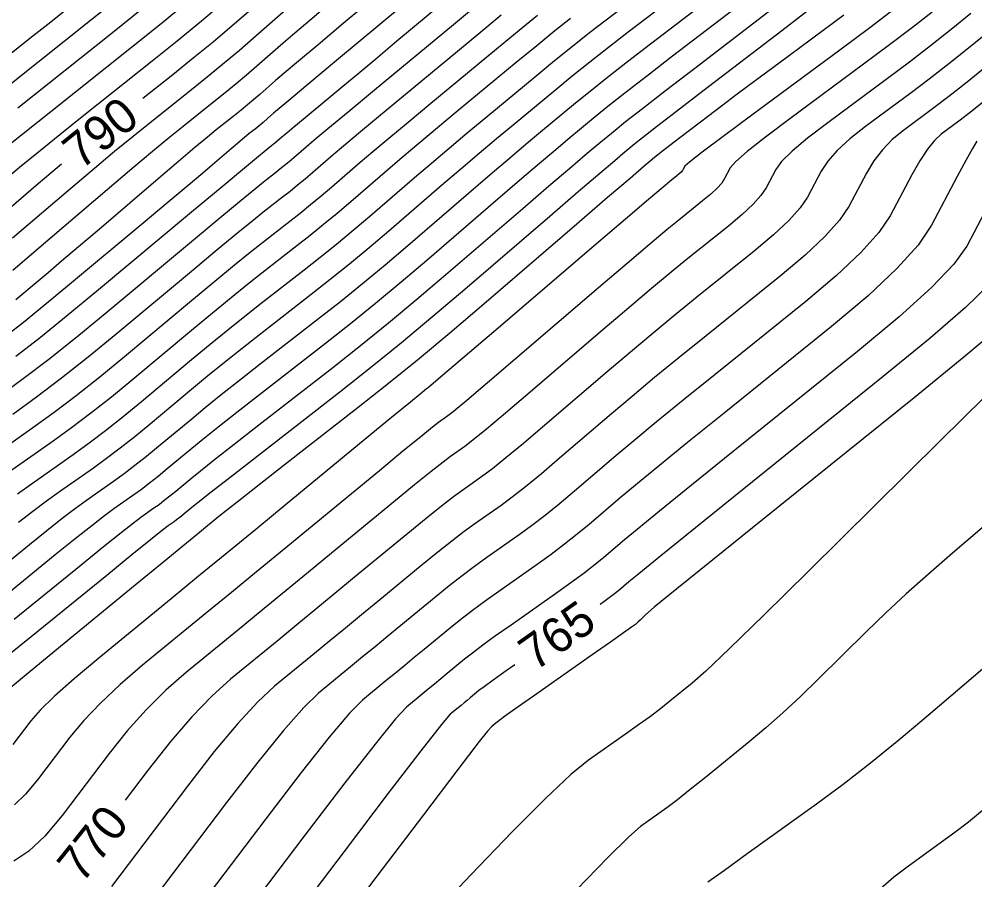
# Model space of a CAD drawing. Extents: x 2079879 to 2092887, y 778083 to 784051.
# Drawn here: x 2083907.9 to 2083984.7, y 780660.6 to 780729.8 of the extents above; entities that cross this region are included whole.
import ezdxf

# ---------------------------------------------------------------- set-up
doc = ezdxf.new("R2010")
doc.units = 0
doc.layers.add('DT_X_Contour_Major', color=7, linetype='Continuous')
doc.layers.add('DT_X_Contour_Minor', color=7, linetype='Continuous')

msp = doc.modelspace()

# ---------------------------------------------------------------- linework, layer by layer
at = {"layer": 'DT_X_Contour_Major'}
for points in [[(2083943.132, 780732.05), (2083938.27, 780727.979), (2083936.571, 780726.557), (2083935.119, 780725.344), (2083933.914, 780724.339), (2083932.956, 780723.544), (2083930.731, 780721.701), (2083929.985, 780721.082), (2083929.414, 780720.608), (2083929.019, 780720.278), (2083928.8, 780720.092), (2083928.449, 780719.791), (2083928.318, 780719.679), (2083928.189, 780719.572), (2083928.061, 780719.468), (2083927.934, 780719.368), (2083927.598, 780719.107), (2083927.138, 780718.729), (2083926.011, 780717.793), (2083924.217, 780716.298), (2083921.755, 780714.244), (2083914.3, 780708.02), (2083911.698, 780705.868), (2083909.482, 780704.08), (2083907.653, 780702.656)], [(2083958.537, 780732.337), (2083955.074, 780729.682), (2083953.749, 780728.655), (2083952.368, 780727.562), (2083950.934, 780726.404), (2083949.446, 780725.18), (2083945.403, 780721.832), (2083943.909, 780720.588), (2083942.456, 780719.368), (2083941.045, 780718.173), (2083939.676, 780717.001), (2083936.083, 780713.908), (2083934.742, 780712.768), (2083933.416, 780711.667), (2083932.105, 780710.605), (2083930.808, 780709.582), (2083927.368, 780706.906), (2083926.051, 780705.871), (2083924.678, 780704.771), (2083923.251, 780703.607), (2083921.768, 780702.378), (2083917.742, 780699.017), (2083916.267, 780697.805), (2083914.861, 780696.693), (2083913.525, 780695.678), (2083912.258, 780694.763), (2083908.973, 780692.452), (2083907.776, 780691.598)], [(2083912.017, 780730.773), (2083910.449, 780729.526), (2083908.778, 780728.196), (2083907.003, 780726.782)], [(2083926.5, 780730.485), (2083925.023, 780729.212), (2083923.489, 780727.921), (2083921.897, 780726.614), (2083920.248, 780725.29), (2083917.853, 780723.385)], [(2083971.326, 780730.464), (2083969.192, 780728.829), (2083962.862, 780723.977), (2083960.739, 780722.347), (2083959.118, 780721.096), (2083958, 780720.225), (2083957.384, 780719.733), (2083956.411, 780718.927), (2083955.771, 780718.386), (2083954.581, 780717.37), (2083952.842, 780715.878), (2083950.553, 780713.909), (2083943.716, 780708.026), (2083941.166, 780705.857), (2083938.644, 780703.763), (2083936.149, 780701.742), (2083933.681, 780699.796), (2083927.138, 780694.705), (2083924.963, 780693.012), (2083923.345, 780691.748), (2083922.285, 780690.915), (2083921.782, 780690.513), (2083921.183, 780690.013), (2083920.964, 780689.833), (2083920.755, 780689.668), (2083920.556, 780689.517), (2083920.368, 780689.381), (2083919.88, 780689.037), (2083919.434, 780688.693), (2083918.465, 780687.916), (2083916.97, 780686.708), (2083914.952, 780685.068), (2083908.869, 780680.119), (2083906.525, 780678.238)], [(2083986.191, 780729.034), (2083984.336, 780727.529), (2083982.619, 780726.163), (2083981.039, 780724.936), (2083979.595, 780723.848), (2083975.928, 780721.131), (2083974.673, 780720.142), (2083973.659, 780719.213), (2083972.886, 780718.344), (2083972.354, 780717.534), (2083971.255, 780715.455), (2083970.679, 780714.6), (2083969.775, 780713.592), (2083968.542, 780712.432), (2083966.981, 780711.12), (2083962.381, 780707.417), (2083960.636, 780706.001), (2083958.853, 780704.53), (2083957.03, 780703.003), (2083955.169, 780701.421), (2083950.152, 780697.129), (2083948.431, 780695.668), (2083947.027, 780694.502), (2083945.942, 780693.631), (2083945.176, 780693.057), (2083943.557, 780691.919), (2083942.825, 780691.381), (2083941.845, 780690.62), (2083940.617, 780689.636), (2083939.141, 780688.429), (2083934.872, 780684.914), (2083933.29, 780683.612), (2083931.746, 780682.342), (2083930.238, 780681.103), (2083928.768, 780679.897), (2083924.897, 780676.721), (2083923.396, 780675.374), (2083921.794, 780673.713), (2083920.091, 780671.738), (2083918.288, 780669.449), (2083916.436, 780667.006)], [(2083911.32, 780718.105), (2083910.954, 780717.801), (2083909.441, 780716.52), (2083905.467, 780713.121), (2083903.983, 780711.885), (2083902.514, 780710.726), (2083901.059, 780709.644), (2083899.617, 780708.638), (2083895.791, 780706.059), (2083894.415, 780705.133), (2083893.155, 780704.289), (2083892.011, 780703.525), (2083890.983, 780702.844), (2083888.397, 780701.135), (2083887.397, 780700.454), (2083886.334, 780699.692), (2083885.21, 780698.848), (2083884.024, 780697.923), (2083880.779, 780695.349), (2083879.426, 780694.288), (2083877.802, 780693.033), (2083875.906, 780691.584), (2083873.739, 780689.943), (2083862.99, 780681.832)], [(2083985.813, 780708.381), (2083983.946, 780706.581), (2083981.125, 780704.133), (2083977.35, 780701.035), (2083966.012, 780691.911), (2083962.254, 780688.884), (2083959.483, 780686.649), (2083957.7, 780685.204), (2083956.904, 780684.55), (2083956.097, 780683.859), (2083955.643, 780683.5), (2083954.884, 780682.938), (2083954.594, 780682.729)], [(2083947.731, 780677.886), (2083947.047, 780677.403), (2083946.001, 780676.657), (2083945.27, 780676.124), (2083944.855, 780675.804), (2083944.166, 780675.237), (2083943.911, 780675.027), (2083943.661, 780674.822), (2083943.418, 780674.622), (2083943.181, 780674.427), (2083942.556, 780673.915), (2083941.847, 780673.081), (2083940.187, 780670.964), (2083937.577, 780667.564), (2083934.017, 780662.881), (2083923.256, 780648.682)], [(2083985.333, 780666.169), (2083984.198, 780665.251), (2083983.101, 780664.401), (2083982.041, 780663.619), (2083979.266, 780661.623), (2083978.209, 780660.812), (2083977.119, 780659.876)]]:
    msp.add_lwpolyline(points, dxfattribs=at)
at = {"layer": 'DT_X_Contour_Minor'}
for points in [[(2083939.922, 780734.402), (2083933.948, 780729.4), (2083931.929, 780727.707), (2083930.351, 780726.38), (2083929.215, 780725.418), (2083928.52, 780724.821), (2083927.256, 780723.718), (2083926.772, 780723.301), (2083926.27, 780722.879), (2083925.749, 780722.451), (2083925.21, 780722.018), (2083923.747, 780720.855), (2083923.044, 780720.283), (2083922.032, 780719.438), (2083920.712, 780718.322), (2083919.084, 780716.934), (2083914.331, 780712.869), (2083912.687, 780711.465), (2083911.322, 780710.303), (2083910.236, 780709.382), (2083909.427, 780708.703), (2083907.643, 780707.213)], [(2083916.595, 780732.019), (2083913.633, 780729.652), (2083905.148, 780722.908)], [(2083940.374, 780732.26), (2083933.419, 780726.437), (2083931.119, 780724.51), (2083929.433, 780723.096), (2083928.362, 780722.196), (2083927.905, 780721.809), (2083927.507, 780721.462), (2083927.355, 780721.331), (2083927.197, 780721.198), (2083927.034, 780721.064), (2083926.864, 780720.928), (2083926.403, 780720.562), (2083926.182, 780720.382), (2083925.864, 780720.116), (2083925.449, 780719.765), (2083924.937, 780719.328), (2083923.441, 780718.049), (2083922.673, 780717.398), (2083921.489, 780716.402), (2083919.89, 780715.063), (2083917.876, 780713.38), (2083911.951, 780708.434), (2083909.914, 780706.746), (2083908.25, 780705.393), (2083906.957, 780704.374)], [(2083961.192, 780732.037), (2083956.856, 780728.714), (2083955.273, 780727.49), (2083953.775, 780726.312), (2083952.361, 780725.179), (2083951.033, 780724.091), (2083947.605, 780721.251), (2083946.281, 780720.148), (2083944.881, 780718.969), (2083943.404, 780717.714), (2083941.852, 780716.383), (2083937.609, 780712.732), (2083936.027, 780711.386), (2083934.462, 780710.086), (2083932.914, 780708.832), (2083931.382, 780707.625), (2083927.322, 780704.466), (2083925.833, 780703.299), (2083924.412, 780702.166), (2083923.058, 780701.068), (2083921.771, 780700.005), (2083918.43, 780697.216), (2083917.206, 780696.211), (2083916.04, 780695.288), (2083914.931, 780694.446), (2083913.88, 780693.686), (2083911.154, 780691.769), (2083910.108, 780691.017), (2083909.013, 780690.196), (2083907.869, 780689.307)], [(2083963.847, 780731.738), (2083958.639, 780727.745), (2083956.797, 780726.325), (2083955.181, 780725.062), (2083953.789, 780723.954), (2083952.621, 780723.001), (2083949.806, 780720.67), (2083948.653, 780719.707), (2083947.306, 780718.569), (2083945.764, 780717.255), (2083944.027, 780715.764), (2083939.136, 780711.556), (2083937.312, 780710.004), (2083935.507, 780708.505), (2083933.722, 780707.06), (2083931.957, 780705.668), (2083927.276, 780702.026), (2083925.616, 780700.727), (2083924.145, 780699.562), (2083922.864, 780698.53), (2083921.774, 780697.632), (2083919.118, 780695.415), (2083918.145, 780694.616), (2083917.218, 780693.883), (2083916.337, 780693.214), (2083915.502, 780692.61), (2083913.336, 780691.086), (2083912.44, 780690.436), (2083911.376, 780689.626), (2083910.144, 780688.658), (2083908.745, 780687.53), (2083904.79, 780684.313)], [(2083966.503, 780731.438), (2083960.421, 780726.776), (2083958.322, 780725.161), (2083956.587, 780723.812), (2083955.216, 780722.729), (2083954.209, 780721.912), (2083952.008, 780720.089), (2083951.026, 780719.267), (2083949.731, 780718.169), (2083948.123, 780716.796), (2083946.202, 780715.146), (2083940.663, 780710.379), (2083938.597, 780708.622), (2083936.553, 780706.924), (2083934.531, 780705.287), (2083932.532, 780703.71), (2083927.23, 780699.586), (2083925.398, 780698.155), (2083923.878, 780696.957), (2083922.671, 780695.992), (2083921.776, 780695.259), (2083919.807, 780693.615), (2083919.085, 780693.022), (2083918.397, 780692.478), (2083917.744, 780691.981), (2083917.124, 780691.534), (2083915.517, 780690.403), (2083914.771, 780689.855), (2083913.739, 780689.056), (2083912.42, 780688.008), (2083910.814, 780686.71), (2083906.15, 780682.915)], [(2083921.634, 780731.283), (2083919.329, 780729.389), (2083916.941, 780727.471), (2083910.462, 780722.321), (2083908.23, 780720.54), (2083906.391, 780719.06)], [(2083944.9, 780731.034), (2083942.814, 780729.305), (2083936.477, 780724.056), (2083934.351, 780722.293), (2083932.725, 780720.942), (2083931.6, 780720.002), (2083930.975, 780719.474), (2083929.976, 780718.614), (2083929.603, 780718.297), (2083929.234, 780717.991), (2083928.869, 780717.695), (2083928.509, 780717.411), (2083927.552, 780716.667), (2083926.921, 780716.158), (2083925.745, 780715.189), (2083924.024, 780713.76), (2083921.758, 780711.87), (2083914.989, 780706.22), (2083912.547, 780704.21), (2083910.299, 780702.421), (2083908.245, 780700.851), (2083906.384, 780699.5)], [(2083924.44, 780731.182), (2083922.561, 780729.602), (2083920.613, 780728.002), (2083918.594, 780726.38), (2083913.119, 780722.028), (2083911.176, 780720.475), (2083909.453, 780719.079), (2083907.951, 780717.841), (2083906.669, 780716.76)], [(2083929.749, 780730.845), (2083926.752, 780728.229), (2083925.606, 780727.241), (2083924.416, 780726.241), (2083923.181, 780725.226), (2083921.902, 780724.199), (2083918.433, 780721.441), (2083917.068, 780720.343), (2083915.577, 780719.117), (2083913.958, 780717.762), (2083912.213, 780716.279), (2083907.389, 780712.154)], [(2083978.231, 780730.556), (2083976.266, 780729.076), (2083973.848, 780727.277), (2083966.799, 780722.054), (2083964.48, 780720.328), (2083962.809, 780719.069), (2083961.786, 780718.275), (2083961.412, 780717.948), (2083961.279, 780717.696), (2083961.209, 780717.592), (2083961.099, 780717.47), (2083960.95, 780717.329), (2083960.76, 780717.17), (2083960.203, 780716.721), (2083959.666, 780716.271), (2083958.475, 780715.259), (2083956.629, 780713.683), (2083954.128, 780711.544), (2083946.586, 780705.091), (2083944.103, 780702.968), (2083942.313, 780701.44), (2083941.214, 780700.506), (2083940.808, 780700.166), (2083940.646, 780700.052), (2083940.292, 780699.767), (2083939.352, 780698.998), (2083937.825, 780697.743), (2083935.712, 780696.004), (2083929.296, 780690.721), (2083926.918, 780688.763), (2083924.596, 780686.854), (2083922.33, 780684.992), (2083920.12, 780683.178), (2083914.302, 780678.405), (2083912.325, 780676.749), (2083910.757, 780675.362), (2083909.599, 780674.242), (2083908.851, 780673.39), (2083907.401, 780671.477)], [(2083932.739, 780730.904), (2083931.269, 780729.663), (2083930.067, 780728.639), (2083929.134, 780727.833), (2083927.004, 780725.973), (2083926.189, 780725.271), (2083925.343, 780724.56), (2083924.465, 780723.839), (2083923.556, 780723.109), (2083921.09, 780721.148), (2083920.014, 780720.277), (2083918.638, 780719.136), (2083916.962, 780717.723), (2083914.984, 780716.039), (2083909.311, 780711.187), (2083907.409, 780709.568)], [(2083969.158, 780731.138), (2083962.203, 780725.807), (2083959.846, 780723.996), (2083957.993, 780722.562), (2083956.643, 780721.504), (2083955.796, 780720.822), (2083954.209, 780719.508), (2083953.398, 780718.827), (2083952.156, 780717.77), (2083950.483, 780716.337), (2083948.378, 780714.528), (2083942.19, 780709.203), (2083939.881, 780707.239), (2083937.598, 780705.343), (2083935.34, 780703.515), (2083933.107, 780701.753), (2083927.184, 780697.146), (2083925.181, 780695.583), (2083923.612, 780694.353), (2083922.478, 780693.454), (2083921.779, 780692.886), (2083920.495, 780691.814), (2083920.024, 780691.427), (2083919.576, 780691.073), (2083919.15, 780690.749), (2083918.746, 780690.457), (2083917.698, 780689.72), (2083917.103, 780689.274), (2083916.102, 780688.486), (2083914.695, 780687.358), (2083912.883, 780685.889), (2083907.509, 780681.517)], [(2083918.045, 780730.777), (2083915.287, 780728.561), (2083907.805, 780722.614)], [(2083949.556, 780730.062), (2083948.08, 780728.853), (2083946.27, 780727.359), (2083941, 780722.994), (2083939.164, 780721.469), (2083937.606, 780720.168), (2083936.326, 780719.091), (2083935.326, 780718.238), (2083933.029, 780716.261), (2083932.173, 780715.533), (2083931.325, 780714.829), (2083930.487, 780714.15), (2083929.658, 780713.496), (2083927.46, 780711.786), (2083926.486, 780711.014), (2083925.212, 780709.98), (2083923.637, 780708.683), (2083921.763, 780707.124), (2083916.365, 780702.618), (2083914.388, 780700.994), (2083912.503, 780699.503), (2083910.712, 780698.143), (2083909.014, 780696.916), (2083904.611, 780693.818)], [(2083952.224, 780729.819), (2083950.962, 780728.812), (2083949.507, 780727.628), (2083947.858, 780726.27), (2083943.202, 780722.413), (2083941.536, 780721.028), (2083940.031, 780719.768), (2083938.686, 780718.632), (2083937.501, 780717.619), (2083934.556, 780715.085), (2083933.457, 780714.15), (2083932.371, 780713.248), (2083931.296, 780712.378), (2083930.233, 780711.539), (2083927.414, 780709.346), (2083926.268, 780708.442), (2083924.945, 780707.375), (2083923.444, 780706.145), (2083921.766, 780704.751), (2083917.053, 780700.817), (2083915.327, 780699.4), (2083913.682, 780698.098), (2083912.118, 780696.911), (2083910.636, 780695.839), (2083906.792, 780693.135)], [(2083974.172, 780730.079), (2083968.981, 780726.233), (2083967.169, 780724.887), (2083965.623, 780723.734), (2083964.345, 780722.773), (2083963.334, 780722.004), (2083960.995, 780720.212), (2083960.211, 780719.609), (2083959.612, 780719.147), (2083959.199, 780718.825), (2083958.972, 780718.643), (2083958.612, 780718.345), (2083958.143, 780717.946), (2083957.006, 780716.97), (2083955.201, 780715.419), (2083952.728, 780713.291), (2083945.243, 780706.85), (2083942.508, 780704.519), (2083939.917, 780702.358), (2083937.469, 780700.367), (2083935.165, 780698.546), (2083929.213, 780693.915), (2083927.21, 780692.355), (2083925.666, 780691.146), (2083924.579, 780690.29), (2083923.951, 780689.785), (2083922.887, 780688.909), (2083922.234, 780688.372), (2083921.075, 780687.421), (2083919.41, 780686.054), (2083917.238, 780684.272), (2083910.77, 780678.966), (2083908.635, 780677.208), (2083907.079, 780675.911)], [(2083946.653, 780730.078), (2083944.682, 780728.449), (2083938.799, 780723.575), (2083936.791, 780721.909), (2083935.181, 780720.567), (2083933.967, 780719.55), (2083933.15, 780718.856), (2083931.502, 780717.438), (2083930.888, 780716.915), (2083930.28, 780716.41), (2083929.678, 780715.923), (2083929.083, 780715.454), (2083927.506, 780714.227), (2083926.703, 780713.586), (2083925.478, 780712.584), (2083923.831, 780711.221), (2083921.76, 780709.497), (2083915.677, 780704.419), (2083913.448, 780702.589), (2083911.324, 780700.908), (2083909.306, 780699.375), (2083907.392, 780697.992)], [(2083984.396, 780730.21), (2083982.806, 780728.926), (2083981.157, 780727.628), (2083979.448, 780726.316), (2083977.679, 780724.991), (2083972.885, 780721.439), (2083971.275, 780720.204), (2083970.042, 780719.165), (2083969.186, 780718.321), (2083968.707, 780717.672), (2083967.93, 780716.202), (2083967.523, 780715.597), (2083966.883, 780714.885), (2083966.012, 780714.064), (2083964.908, 780713.136), (2083961.655, 780710.518), (2083960.313, 780709.425), (2083958.727, 780708.106), (2083956.896, 780706.563), (2083954.822, 780704.796), (2083948.964, 780699.783), (2083946.988, 780698.101), (2083945.456, 780696.814), (2083944.366, 780695.923), (2083943.72, 780695.426), (2083942.586, 780694.63), (2083941.981, 780694.176), (2083941.014, 780693.412), (2083939.687, 780692.338), (2083937.998, 780690.954), (2083933.014, 780686.85), (2083931.166, 780685.329), (2083929.362, 780683.846), (2083927.602, 780682.4), (2083925.885, 780680.991), (2083921.366, 780677.283), (2083919.705, 780675.832), (2083918.115, 780674.262), (2083916.594, 780672.572), (2083915.142, 780670.763), (2083911.364, 780665.778), (2083909.987, 780664.124), (2083908.69, 780662.902), (2083907.472, 780662.11)], [(2083981.275, 780730.322), (2083979.694, 780729.092), (2083977.857, 780727.696), (2083975.764, 780726.134), (2083969.842, 780721.746), (2083967.877, 780720.266), (2083966.425, 780719.117), (2083965.486, 780718.298), (2083965.059, 780717.81), (2083964.604, 780716.949), (2083964.366, 780716.595), (2083963.991, 780716.177), (2083963.481, 780715.697), (2083962.834, 780715.153), (2083960.929, 780713.62), (2083959.99, 780712.848), (2083958.601, 780711.682), (2083956.762, 780710.123), (2083954.475, 780708.17), (2083947.775, 780702.437), (2083945.546, 780700.535), (2083943.884, 780699.127), (2083942.79, 780698.214), (2083942.264, 780697.796), (2083941.616, 780697.341), (2083941.137, 780696.972), (2083940.183, 780696.205), (2083938.756, 780695.041), (2083936.855, 780693.479), (2083931.155, 780688.785), (2083929.042, 780687.046), (2083926.979, 780685.35), (2083924.966, 780683.696), (2083923.003, 780682.084), (2083917.834, 780677.844), (2083916.015, 780676.291), (2083914.436, 780674.812), (2083913.097, 780673.407), (2083911.996, 780672.077), (2083909.382, 780668.627), (2083908.43, 780667.483), (2083907.532, 780666.637)], [(2083985.867, 780726.133), (2083984.082, 780724.699), (2083982.63, 780723.556), (2083981.511, 780722.705), (2083978.971, 780720.823), (2083978.071, 780720.08), (2083977.276, 780719.261), (2083976.586, 780718.366), (2083976.001, 780717.396), (2083974.581, 780714.709), (2083973.836, 780713.602), (2083972.667, 780712.299), (2083971.073, 780710.799), (2083969.055, 780709.103), (2083963.107, 780704.316), (2083960.96, 780702.578), (2083958.979, 780700.954), (2083957.164, 780699.443), (2083955.516, 780698.047), (2083951.341, 780694.475), (2083949.873, 780693.234), (2083948.599, 780692.189), (2083947.518, 780691.34), (2083946.632, 780690.687), (2083944.527, 780689.208), (2083943.67, 780688.585), (2083942.677, 780687.827), (2083941.548, 780686.933), (2083940.284, 780685.904), (2083936.731, 780682.979), (2083935.414, 780681.895), (2083934.129, 780680.838), (2083932.874, 780679.807), (2083931.651, 780678.803), (2083928.429, 780676.16), (2083927.086, 780674.915), (2083925.472, 780673.163), (2083923.588, 780670.903), (2083921.434, 780668.136), (2083915.328, 780660.079)], [(2083985.545, 780723.234), (2083984.221, 780722.176), (2083983.427, 780721.562), (2083982.014, 780720.516), (2083981.469, 780720.018), (2083980.893, 780719.309), (2083980.286, 780718.389), (2083979.648, 780717.258), (2083977.907, 780713.962), (2083976.993, 780712.605), (2083975.559, 780711.007), (2083973.604, 780709.167), (2083971.129, 780707.086), (2083963.833, 780701.215), (2083961.283, 780699.154), (2083959.105, 780697.377), (2083957.298, 780695.883), (2083955.863, 780694.673), (2083952.53, 780691.821), (2083951.315, 780690.8), (2083950.17, 780689.876), (2083949.094, 780689.048), (2083948.088, 780688.317), (2083945.497, 780686.497), (2083944.514, 780685.79), (2083943.508, 780685.034), (2083942.479, 780684.231), (2083941.426, 780683.379), (2083938.59, 780681.043), (2083937.538, 780680.178), (2083936.512, 780679.334), (2083935.51, 780678.511), (2083934.533, 780677.709), (2083931.961, 780675.599), (2083930.776, 780674.457), (2083929.151, 780672.613), (2083927.086, 780670.068), (2083924.58, 780666.822), (2083917.31, 780657.23)], [(2083984.867, 780719.955), (2083984.51, 780719.357), (2083983.986, 780718.412), (2083983.296, 780717.12), (2083981.232, 780713.215), (2083980.15, 780711.607), (2083978.451, 780709.714), (2083976.135, 780707.535), (2083973.202, 780705.069), (2083964.56, 780698.113), (2083961.607, 780695.731), (2083959.231, 780693.801), (2083957.432, 780692.324), (2083956.21, 780691.298), (2083953.719, 780689.167), (2083952.758, 780688.367), (2083951.741, 780687.563), (2083950.67, 780686.757), (2083949.544, 780685.948), (2083946.467, 780683.785), (2083945.358, 780682.994), (2083944.339, 780682.242), (2083943.409, 780681.528), (2083942.569, 780680.854), (2083940.448, 780679.108), (2083939.663, 780678.461), (2083938.895, 780677.83), (2083938.146, 780677.215), (2083937.416, 780676.615), (2083935.493, 780675.038), (2083934.467, 780673.998), (2083932.83, 780672.064), (2083930.583, 780669.234), (2083927.726, 780665.509), (2083919.292, 780654.381)], [(2083985.789, 780714.798), (2083984.063, 780711.532), (2083983.029, 780710.083), (2083981.219, 780708.187), (2083978.635, 780705.844), (2083975.276, 780703.052), (2083965.286, 780695.012), (2083961.93, 780692.308), (2083959.357, 780690.225), (2083957.566, 780688.764), (2083956.557, 780687.924), (2083954.908, 780686.513), (2083954.2, 780685.933), (2083953.313, 780685.251), (2083952.246, 780684.465), (2083951, 780683.578), (2083947.437, 780681.074), (2083946.202, 780680.199), (2083945.17, 780679.449), (2083944.34, 780678.826), (2083943.712, 780678.329), (2083942.307, 780677.172), (2083941.787, 780676.744), (2083941.278, 780676.326), (2083940.782, 780675.918), (2083940.298, 780675.521), (2083939.025, 780674.476), (2083938.157, 780673.54), (2083936.509, 780671.514), (2083934.08, 780668.399), (2083930.871, 780664.195), (2083921.274, 780651.531)], [(2083986.772, 780705.056), (2083983.838, 780702.603), (2083979.822, 780699.34), (2083967.669, 780689.559), (2083963.661, 780686.329), (2083960.752, 780683.977), (2083958.943, 780682.502), (2083958.232, 780681.905), (2083957.804, 780681.481), (2083957.66, 780681.339), (2083957.549, 780681.232), (2083957.472, 780681.158), (2083957.428, 780681.119), (2083957.356, 780681.06), (2083957.123, 780680.895), (2083956.479, 780680.441), (2083955.424, 780679.7), (2083953.958, 780678.672), (2083949.499, 780675.547), (2083948.02, 780674.504), (2083946.925, 780673.719), (2083946.216, 780673.192), (2083945.891, 780672.923), (2083945.539, 780672.551), (2083944.88, 780671.712), (2083943.168, 780669.474), (2083940.401, 780665.836), (2083936.581, 780660.8), (2083924.989, 780645.504)], [(2083985.482, 780699.383), (2083981.955, 780695.902), (2083971.323, 780685.389), (2083967.751, 780681.871), (2083965.007, 780679.201), (2083963.091, 780677.381), (2083962.003, 780676.409), (2083960.207, 780674.949), (2083959.479, 780674.373), (2083958.641, 780673.738), (2083957.694, 780673.046), (2083956.638, 780672.296), (2083953.675, 780670.219), (2083952.252, 780669.061), (2083950.206, 780667.145), (2083947.536, 780664.47), (2083944.242, 780661.036), (2083934.628, 780650.87)], [(2083988.211, 780691.385), (2083982.903, 780686.846), (2083980.979, 780685.176), (2083979.19, 780683.572), (2083977.533, 780682.034), (2083976.011, 780680.562), (2083972.129, 780676.723), (2083970.69, 780675.329), (2083969.285, 780674.027), (2083967.915, 780672.817), (2083966.578, 780671.698), (2083963.058, 780668.838), (2083961.834, 780667.851), (2083960.803, 780667.036), (2083959.964, 780666.392), (2083959.318, 780665.921), (2083957.851, 780664.892), (2083956.91, 780664.069), (2083955.189, 780662.372), (2083952.688, 780659.8)], [(2083987.341, 780679.255), (2083980.958, 780673.796), (2083978.602, 780671.817), (2083976.322, 780669.973), (2083974.118, 780668.266), (2083971.989, 780666.694), (2083966.413, 780662.683), (2083964.581, 780661.364), (2083963.266, 780660.415)]]:
    msp.add_lwpolyline(points, dxfattribs=at)

# ---------------------------------------------------------------- texts
at = {"layer": 'DT_X_Contour_Major'}
for s, rotation, p in [('790', 38.94818, (2083912.877, 780717.599)), ('765', 35.21106, (2083949.371, 780677.321)), ('770', 51.43181, (2083912.96, 780660.235))]:
    msp.add_text(s, height=2.8, rotation=rotation, dxfattribs=at).set_placement(p)

doc.saveas('drawing.dxf')
